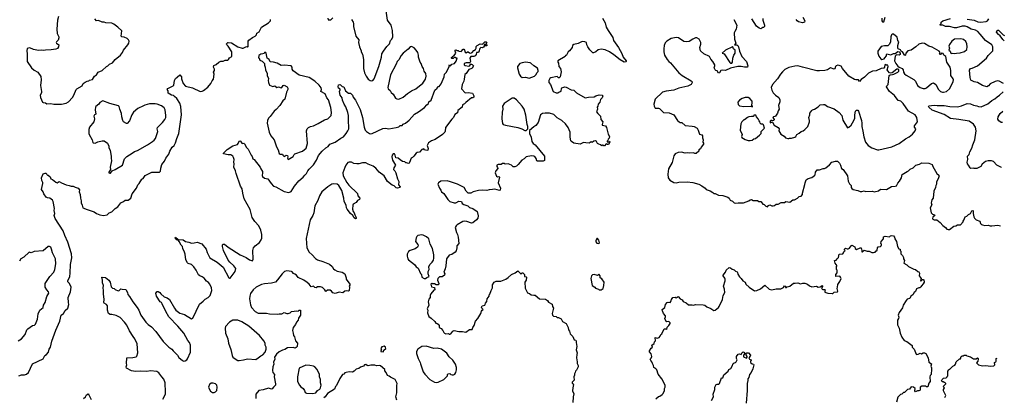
# Model space of a CAD drawing. Extents: x 1954678 to 2060275, y 904822 to 1016299.
# Tile 398 of 467: x 2043967 to 2059439, y 963605 to 969543. Entities that reach past the tile are written whole.
import ezdxf

# ---------------------------------------------------------------- set-up
doc = ezdxf.new("R2010")
doc.units = 0

msp = doc.modelspace()

# ---------------------------------------------------------------- linework, layer by layer
at = {"layer": '0CON20XD'}
for points in [[(2049183, 969545), (2049209, 969505), (2049214, 969485), (2049212, 969435), (2049251, 969285), (2049297, 969227), (2049291, 969185), (2049308, 969118), (2049333, 969055), (2049333, 969035), (2049355, 968998), (2049360, 968975), (2049369, 968915), (2049371, 968775), (2049386, 968705), (2049412, 968652), (2049445, 968608), (2049475, 968588), (2049495, 968582), (2049515, 968588), (2049535, 968612), (2049609, 968805), (2049652, 968955), (2049660, 969005), (2049683, 969045), (2049735, 969121), (2049776, 969165), (2049793, 969215), (2049815, 969238), (2049830, 969275), (2049823, 969375), (2049811, 969435), (2049804, 969455), (2049746, 969535), (2049714, 969754)], [(2044576, 969595), (2044563, 969535), (2044549, 969395), (2044558, 969325), (2044581, 969275), (2044584, 969256), (2044571, 969219), (2044545, 969195), (2044541, 969185), (2044545, 969172), (2044580, 969145), (2044576, 969115), (2044560, 969090), (2044535, 969077), (2044464, 969066), (2044372, 969065), (2044345, 969058), (2044315, 969063), (2044265, 969058), (2044183, 969073), (2044125, 969100), (2044085, 969090), (2044078, 969055), (2044087, 969005), (2044084, 968884), (2044155, 968787), (2044195, 968750), (2044250, 968715), (2044299, 968649), (2044304, 968595), (2044294, 968506), (2044312, 968415), (2044310, 968395), (2044291, 968355), (2044295, 968320), (2044328, 968245), (2044335, 968238), (2044375, 968233), (2044395, 968222), (2044455, 968223), (2044505, 968214)], [(2044505, 968214), (2044625, 968214), (2044695, 968229), (2044735, 968251), (2044799, 968321), (2044818, 968355), (2044853, 968445), (2044863, 968455), (2044947, 968503), (2044965, 968539), (2044998, 968562), (2045025, 968578), (2045055, 968581), (2045066, 968594), (2045110, 968600), (2045145, 968652), (2045174, 968676), (2045198, 968715), (2045265, 968744), (2045332, 968808), (2045352, 968818), (2045378, 968842), (2045426, 968864), (2045465, 968918), (2045552, 968985), (2045582, 969025), (2045597, 969063), (2045666, 969145), (2045681, 969175), (2045686, 969206), (2045677, 969225), (2045654, 969245), (2045608, 969268), (2045574, 969274), (2045564, 969284), (2045572, 969365), (2045509, 969425), (2045444, 969474), (2045415, 969488), (2045320, 969495), (2045295, 969506), (2045265, 969502), (2045205, 969529), (2045175, 969527), (2045147, 969555)], [(2046482, 968232), (2046434, 968304), (2046401, 968335), (2046385, 968348), (2046353, 968355), (2046300, 968385), (2046298, 968425), (2046282, 968445), (2046295, 968462), (2046380, 968505), (2046387, 968515), (2046397, 968585), (2046415, 968620), (2046443, 968637), (2046485, 968678), (2046512, 968645), (2046510, 968615), (2046535, 968537), (2046575, 968496), (2046685, 968469), (2046805, 968413), (2046832, 968418), (2046855, 968431), (2046925, 968480), (2046972, 968538), (2046989, 968581), (2047010, 968605), (2047023, 968685), (2047010, 968715), (2047028, 968745), (2047027, 968767), (2047012, 968795), (2047015, 968820), (2047054, 968836), (2047097, 968873), (2047125, 968888), (2047165, 968888), (2047195, 968907), (2047235, 968908), (2047248, 968915), (2047265, 968942), (2047298, 968962), (2047303, 968975), (2047298, 969035), (2047244, 969124), (2047222, 969145), (2047218, 969165), (2047235, 969182), (2047245, 969182), (2047295, 969177), (2047395, 969118), (2047465, 969093), (2047480, 969095), (2047523, 969117), (2047535, 969120), (2047545, 969112), (2047555, 969120), (2047557, 969205), (2047565, 969222), (2047625, 969262), (2047669, 969281), (2047688, 969305), (2047695, 969330), (2047731, 969349), (2047738, 969375), (2047767, 969423), (2047875, 969491), (2047906, 969524), (2047910, 969545)], [(2048810, 969565), (2048815, 969540), (2048855, 969540), (2048889, 969571)], [(2053124, 969564), (2053165, 969492), (2053182, 969425), (2053216, 969375), (2053288, 969265), (2053300, 969215), (2053375, 969107), (2053431, 969011), (2053452, 968955), (2053495, 968898), (2053496, 968885), (2053491, 968879), (2053465, 968877), (2053405, 968910), (2053302, 968992), (2053233, 969035), (2053165, 969066), (2053105, 969080), (2053055, 969071), (2053021, 969039), (2052985, 969022), (2052975, 969023), (2052925, 969068), (2052894, 969114), (2052880, 969145), (2052872, 969185), (2052846, 969196), (2052805, 969197), (2052745, 969167), (2052675, 969150), (2052654, 969136), (2052647, 969105), (2052608, 969055), (2052585, 969038), (2052558, 968985), (2052545, 968980), (2052540, 968965), (2052424, 968896), (2052422, 968875), (2052435, 968860), (2052441, 968805), (2052464, 968774), (2052476, 968725), (2052462, 968645), (2052445, 968630), (2052435, 968630), (2052415, 968647), (2052315, 968630), (2052295, 968618), (2052279, 968585), (2052284, 968555), (2052307, 968525), (2052352, 968415), (2052395, 968392), (2052425, 968390), (2052440, 968405), (2052473, 968417), (2052478, 968462), (2052485, 968470), (2052535, 968487), (2052555, 968482), (2052635, 968440), (2052675, 968433), (2052715, 968391), (2052855, 968316), (2052905, 968326), (2052993, 968327), (2053020, 968345), (2053075, 968363), (2053118, 968358), (2053128, 968345), (2053118, 968315), (2053093, 968287), (2053083, 968245), (2053058, 968215), (2053053, 968185), (2053043, 968165), (2053046, 968134), (2053033, 968095), (2053050, 968065), (2053092, 968025), (2053100, 967975), (2053132, 967935), (2053118, 967895), (2053120, 967885), (2053173, 967873), (2053187, 967847), (2053213, 967745), (2053236, 967705), (2053228, 967682), (2053213, 967665), (2053208, 967642), (2053200, 967635), (2053200, 967620), (2053225, 967620), (2053235, 967630), (2053240, 967615), (2053218, 967582), (2053205, 967580), (2053198, 967588), (2053185, 967590), (2053155, 967560), (2053145, 967560), (2053135, 967570), (2053125, 967570), (2053115, 967560), (2053096, 967576), (2053065, 967587), (2053047, 967597), (2053028, 967628), (2053014, 967636), (2052990, 967635), (2052965, 967610), (2052945, 967622), (2052915, 967603), (2052865, 967604), (2052825, 967614), (2052775, 967588), (2052675, 967600), (2052638, 967625), (2052628, 967638), (2052619, 967695), (2052616, 967776), (2052585, 967848), (2052541, 967905), (2052488, 967955), (2052415, 968002), (2052360, 968050), (2052291, 968071), (2052225, 968075), (2052184, 968066), (2052151, 968045), (2052114, 967925), (2052075, 967878), (2052045, 967860), (2051978, 967802), (2051978, 967755), (2052006, 967694), (2052014, 967625), (2052038, 967595), (2052065, 967577), (2052212, 967395), (2052213, 967327), (2052195, 967320), (2052105, 967317), (2052094, 967324), (2052080, 967360), (2052059, 967389), (2052045, 967398), (2052007, 967403), (2051925, 967386), (2051895, 967353), (2051858, 967332), (2051802, 967265), (2051771, 967239), (2051745, 967229), (2051719, 967229), (2051695, 967257), (2051645, 967278), (2051595, 967270), (2051585, 967280), (2051555, 967280), (2051532, 967268), (2051485, 967268), (2051462, 967255), (2051462, 967235), (2051477, 967217), (2051478, 967205), (2051450, 967165), (2051440, 967135), (2051460, 967080), (2051475, 967073), (2051497, 967077), (2051506, 967066), (2051483, 966975), (2051521, 966895), (2051519, 966861), (2051505, 966858), (2051435, 966880), (2051395, 966871), (2051345, 966870), (2051305, 966859), (2051245, 966864), (2051175, 966856), (2051095, 966836), (2051055, 966813), (2051014, 966814), (2050980, 966845), (2050950, 966905), (2050845, 966956), (2050735, 966994), (2050682, 967008), (2050585, 967006), (2050548, 966975), (2050540, 966955), (2050561, 966895), (2050584, 966864), (2050596, 966835), (2050631, 966811), (2050692, 966715), (2050725, 966686), (2050795, 966661), (2050818, 966665), (2050865, 966688), (2050910, 966685), (2050922, 966655), (2050945, 966637), (2051008, 966618), (2051035, 966590), (2051085, 966576), (2051157, 966527), (2051169, 966459), (2051166, 966424), (2051145, 966396), (2051085, 966347), (2051065, 966344), (2050995, 966369), (2050955, 966374), (2050929, 966369), (2050843, 966317), (2050825, 966302), (2050808, 966275), (2050829, 966195), (2050846, 966165), (2050859, 966125), (2050868, 966025), (2050837, 965985), (2050836, 965954), (2050825, 965910), (2050812, 965888), (2050755, 965850), (2050715, 965839), (2050671, 965785), (2050662, 965675), (2050653, 965625), (2050633, 965575), (2050648, 965545), (2050642, 965525), (2050605, 965500), (2050565, 965500), (2050540, 965475), (2050532, 965445), (2050552, 965395), (2050547, 965373), (2050513, 965373), (2050485, 965388), (2050455, 965390), (2050445, 965400), (2050430, 965385), (2050440, 965345), (2050485, 965330), (2050490, 965295), (2050475, 965290), (2050428, 965235), (2050418, 965205), (2050418, 965175), (2050394, 965146), (2050383, 965105), (2050396, 965055), (2050372, 964995), (2050378, 964975), (2050374, 964934), (2050398, 964875), (2050435, 964852), (2050488, 964798), (2050505, 964770), (2050525, 964768), (2050542, 964755), (2050557, 964735), (2050558, 964705), (2050588, 964685), (2050618, 964658), (2050633, 964623), (2050643, 964613), (2050665, 964602), (2050705, 964608), (2050715, 964598), (2050725, 964597), (2050744, 964606), (2050774, 964646), (2050795, 964654), (2050865, 964638), (2050925, 964640), (2050975, 964630), (2051035, 964670), (2051076, 964674), (2051086, 964704), (2051110, 964735), (2051131, 964805), (2051166, 964845), (2051213, 964925), (2051221, 964959), (2051233, 964977), (2051250, 964985), (2051227, 965007), (2051222, 965025), (2051235, 965043), (2051274, 965056), (2051282, 965065), (2051287, 965085), (2051306, 965114), (2051312, 965155), (2051342, 965195), (2051343, 965215), (2051354, 965226), (2051374, 965285), (2051397, 965325), (2051394, 965376), (2051422, 965418), (2051455, 965429), (2051526, 965434), (2051605, 965463), (2051645, 965487), (2051695, 965537), (2051755, 965560), (2051771, 965579), (2051795, 965592), (2051806, 965586), (2051845, 965540), (2051855, 965560), (2051875, 965560), (2051900, 965535), (2051900, 965505), (2051925, 965500), (2051932, 965492), (2051928, 965445), (2051907, 965415), (2051909, 965319), (2051948, 965248), (2051976, 965236), (2052002, 965215), (2052045, 965209), (2052065, 965212), (2052135, 965156), (2052227, 965147), (2052258, 965128), (2052275, 965102), (2052335, 965068), (2052338, 965035), (2052353, 965005), (2052334, 964925), (2052338, 964895), (2052355, 964880), (2052395, 964878), (2052415, 964860), (2052435, 964858), (2052475, 964838), (2052498, 964798), (2052555, 964768), (2052587, 964705), (2052593, 964665), (2052607, 964645), (2052617, 964605), (2052659, 964559), (2052681, 964511), (2052705, 964502), (2052710, 964495), (2052709, 964465), (2052719, 964405), (2052712, 964352), (2052714, 964335), (2052729, 964305), (2052720, 964280), (2052718, 964228), (2052729, 964165), (2052727, 964137), (2052741, 964105), (2052741, 964085), (2052718, 964032), (2052702, 964015), (2052697, 963993), (2052683, 963977), (2052687, 963955), (2052677, 963925), (2052680, 963875), (2052650, 963845), (2052650, 963825), (2052665, 963820), (2052670, 963805), (2052657, 963755), (2052652, 963705), (2052672, 963658)], [(2055190, 969545), (2055237, 969455), (2055226, 969394), (2055202, 969358), (2055194, 969335), (2055199, 969235), (2055219, 969175), (2055200, 969145), (2055235, 969147), (2055250, 969135), (2055261, 969115), (2055276, 969046), (2055316, 968966), (2055388, 968885), (2055406, 968815), (2055403, 968797), (2055355, 968796), (2055305, 968809), (2055254, 968806), (2055135, 968778), (2055055, 968742), (2055005, 968747), (2054985, 968742), (2054963, 968707), (2054945, 968703), (2054926, 968736), (2054904, 968744), (2054894, 968754), (2054882, 968788), (2054890, 968815), (2054888, 968835), (2054856, 968886), (2054825, 968920), (2054806, 968965), (2054715, 969006), (2054665, 969053), (2054656, 969105), (2054668, 969155), (2054669, 969185), (2054645, 969238), (2054607, 969257), (2054585, 969256), (2054545, 969238), (2054485, 969199), (2054438, 969192), (2054405, 969202), (2054318, 969258), (2054284, 969264), (2054205, 969248), (2054136, 969204), (2054111, 969179), (2054093, 969135), (2054086, 969085), (2054086, 969035), (2054098, 968985), (2054141, 968915), (2054166, 968885), (2054194, 968864), (2054324, 968705), (2054376, 968666), (2054519, 968579), (2054532, 968565), (2054532, 968555), (2054518, 968525), (2054465, 968499), (2054325, 968468), (2054244, 968436), (2054125, 968420), (2054070, 968405), (2053955, 968292), (2053932, 968215), (2053938, 968185), (2053955, 968150), (2054005, 968152), (2054020, 968145), (2054085, 968082), (2054175, 968079), (2054208, 968062), (2054247, 968045), (2054305, 967958), (2054327, 967937), (2054345, 967927), (2054374, 967924), (2054425, 967880), (2054535, 967870), (2054565, 967862), (2054610, 967835), (2054627, 967807), (2054650, 967745), (2054685, 967730), (2054697, 967717), (2054698, 967685), (2054708, 967655), (2054700, 967615), (2054712, 967602), (2054712, 967585), (2054674, 967536), (2054665, 967512), (2054640, 967495), (2054636, 967474), (2054595, 967440), (2054575, 967438), (2054555, 967448), (2054495, 967442), (2054465, 967450), (2054426, 967444), (2054365, 967460), (2054315, 967457), (2054265, 967432), (2054246, 967404), (2054220, 967295), (2054162, 967195), (2054149, 967115), (2054158, 967058), (2054185, 967017), (2054244, 966984), (2054285, 966979), (2054325, 966990), (2054455, 966994), (2054544, 966984), (2054640, 966955), (2054685, 966928), (2054736, 966896), (2054755, 966872), (2054815, 966850), (2054858, 966828), (2054875, 966812), (2054895, 966812), (2054945, 966783), (2055018, 966778), (2055095, 966753), (2055116, 966736), (2055132, 966705), (2055168, 966688), (2055195, 966662), (2055215, 966658), (2055255, 966663), (2055339, 966661), (2055425, 966693), (2055445, 966712), (2055465, 966717), (2055491, 966701), (2055562, 966702), (2055583, 966683), (2055612, 966682), (2055635, 966660), (2055645, 966640), (2055667, 966637), (2055692, 966612), (2055715, 966602), (2055735, 966622), (2055755, 966630), (2055785, 966618), (2055805, 966618), (2055825, 966622), (2055855, 966643), (2055885, 966643), (2055934, 966666), (2055985, 966670), (2056008, 966682), (2056066, 966674), (2056115, 966708), (2056142, 966708), (2056190, 966735), (2056215, 966762), (2056245, 966768), (2056267, 966795), (2056267, 966815), (2056305, 966950), (2056307, 966975), (2056327, 967025), (2056355, 967046), (2056415, 967062), (2056456, 967095), (2056466, 967105), (2056474, 967145), (2056499, 967181), (2056535, 967183), (2056590, 967205), (2056615, 967203), (2056636, 967214), (2056692, 967258), (2056726, 967304), (2056785, 967318), (2056815, 967318), (2056848, 967285), (2056867, 967255), (2056882, 967205), (2056906, 967186), (2056977, 967087), (2056984, 967004), (2057004, 966964), (2057032, 966935), (2057034, 966904), (2057041, 966891), (2057063, 966873), (2057135, 966858), (2057175, 966840), (2057199, 966841), (2057235, 966852), (2057255, 966840), (2057365, 966844), (2057395, 966834), (2057460, 966850), (2057495, 966876), (2057589, 966871), (2057665, 966921), (2057726, 966924), (2057745, 966932), (2057765, 966972), (2057793, 967005), (2057824, 967055), (2057835, 967108), (2057912, 967158), (2057935, 967168), (2057959, 967191), (2058006, 967214), (2058050, 967255), (2058105, 967270), (2058145, 967290), (2058255, 967287), (2058306, 967266), (2058317, 967235), (2058338, 967198), (2058380, 967125), (2058409, 967099), (2058413, 967085), (2058401, 967039), (2058371, 966995), (2058373, 966955), (2058364, 966935), (2058360, 966905), (2058331, 966849), (2058322, 966735), (2058298, 966712), (2058296, 966685), (2058288, 966665), (2058298, 966632), (2058271, 966585), (2058287, 966505), (2058308, 966485), (2058342, 966475), (2058347, 966465), (2058313, 966437), (2058308, 966418), (2058314, 966405), (2058335, 966396), (2058378, 966398), (2058433, 966353), (2058474, 966305), (2058515, 966276), (2058535, 966251), (2058555, 966244), (2058575, 966246), (2058645, 966298), (2058675, 966300), (2058705, 966318), (2058748, 966315), (2058790, 966365), (2058790, 966375), (2058805, 966390), (2058825, 966442), (2058848, 966452), (2058875, 966480), (2058905, 966497), (2058927, 966535), (2058943, 966543), (2058950, 966535), (2058950, 966495), (2058960, 966445), (2058971, 966421), (2058994, 966394), (2059052, 966375), (2059065, 966340), (2059080, 966325), (2059098, 966318), (2059135, 966307), (2059185, 966314), (2059214, 966304), (2059245, 966303), (2059335, 966314), (2059378, 966304)], [(2055645, 969560), (2055644, 969535), (2055672, 969455), (2055672, 969435), (2055655, 969418), (2055645, 969418), (2055615, 969398), (2055585, 969408), (2055545, 969443), (2055471, 969555)], [(2056271, 969581), (2056302, 969525), (2056298, 969505), (2056269, 969491), (2056205, 969507), (2056184, 969524), (2056166, 969545)], [(2057516, 969566), (2057513, 969525), (2057525, 969508)], [(2057525, 969508), (2057545, 969510), (2057565, 969580)], [(2059424, 968539), (2059358, 968578), (2059335, 968581), (2059295, 968569), (2059217, 968533), (2059190, 968500), (2059165, 968489), (2059095, 968506), (2059015, 968556), (2058965, 968566), (2058915, 968589), (2058901, 968635), (2058893, 968747), (2058905, 968776), (2058935, 968778), (2059016, 968815), (2059160, 968935), (2059185, 968978), (2059256, 969054), (2059257, 969115), (2059243, 969145), (2059145, 969213), (2059061, 969315), (2059021, 969355), (2058987, 969377), (2058916, 969396), (2058855, 969431), (2058825, 969440), (2058775, 969439), (2058685, 969414), (2058655, 969412), (2058575, 969434), (2058516, 969436), (2058475, 969454), (2058432, 969455), (2058432, 969465), (2058448, 969485), (2058447, 969505), (2058475, 969526), (2058595, 969560)], [(2058855, 969552), (2058965, 969533), (2059025, 969508), (2059065, 969502), (2059155, 969515), (2059175, 969526), (2059195, 969555)], [(2058485, 968404), (2058528, 968415), (2058577, 968453), (2058626, 968545), (2058637, 968573), (2058638, 968595), (2058633, 968613), (2058596, 968666), (2058596, 968744), (2058586, 968795), (2058536, 968875), (2058518, 968965), (2058488, 968985), (2058480, 969010), (2058454, 969016), (2058436, 968994), (2058425, 968994), (2058421, 969005), (2058430, 969025), (2058415, 969046), (2058305, 969111), (2058255, 969127), (2058185, 969166), (2058148, 969172), (2058093, 969157), (2058046, 969115), (2057975, 969064), (2057925, 969052), (2057893, 969015), (2057886, 968985), (2057875, 968980), (2057837, 969035), (2057817, 969047), (2057805, 969068), (2057772, 969082), (2057763, 969093), (2057767, 969135), (2057782, 969195), (2057768, 969215), (2057755, 969270), (2057695, 969313), (2057675, 969313), (2057665, 969302), (2057658, 969275), (2057652, 969195), (2057632, 969155), (2057607, 969133), (2057557, 969133), (2057505, 969120), (2057450, 969045), (2057450, 969015), (2057465, 968970), (2057497, 968927), (2057515, 968918), (2057550, 968925), (2057560, 968945), (2057587, 968973), (2057588, 968995), (2057595, 969008), (2057655, 968992), (2057695, 969013), (2057725, 969010), (2057765, 969042), (2057787, 969037), (2057802, 969015), (2057802, 968995), (2057785, 968987), (2057745, 968990), (2057725, 968970), (2057714, 968895), (2057732, 968852), (2057763, 968813), (2057785, 968794), (2057835, 968773), (2057847, 968755), (2057856, 968716), (2057872, 968692), (2057895, 968672), (2058015, 968604), (2058042, 968575), (2058075, 968508), (2058114, 968474), (2058165, 968459), (2058195, 968460), (2058218, 968472), (2058295, 968539), (2058325, 968548), (2058361, 968525), (2058405, 968443), (2058436, 968416), (2058465, 968404), (2058485, 968404)], [(2059437, 969209), (2059415, 969232), (2059371, 969291), (2059347, 969307), (2059318, 969345), (2059326, 969374), (2059335, 969380), (2059345, 969378), (2059422, 969305), (2059439, 969295)], [(2050235, 968092), (2050329, 968161), (2050365, 968206), (2050391, 968225), (2050395, 968252), (2050432, 968278), (2050490, 968435), (2050527, 968465), (2050535, 968494), (2050556, 968494), (2050592, 968535), (2050638, 968645), (2050642, 968685), (2050671, 968719), (2050718, 968805), (2050720, 968820), (2050712, 968828), (2050720, 968820), (2050735, 968818), (2050756, 968844), (2050798, 968852), (2050825, 968890), (2050840, 968940), (2050825, 968940), (2050815, 968950), (2050795, 968950), (2050777, 968933), (2050755, 968930), (2050752, 968935), (2050754, 968946), (2050768, 968952), (2050770, 968965), (2050788, 968972), (2050812, 968998), (2050818, 969015), (2050808, 969045), (2050810, 969065), (2050825, 969070), (2050835, 969060), (2050855, 969060), (2050865, 969050), (2050905, 969042), (2050935, 969080), (2050945, 969080), (2050958, 969065), (2050965, 969030), (2050985, 969023), (2051005, 969038), (2051015, 969038), (2051035, 969020), (2051055, 969016), (2051075, 969024), (2051102, 969058), (2051131, 969075), (2051141, 969095), (2051138, 969122), (2051153, 969137), (2051205, 969164), (2051235, 969160), (2051242, 969165), (2051275, 969194), (2051296, 969196), (2051306, 969185), (2051290, 969150), (2051306, 969146), (2051308, 969132), (2051288, 969128), (2051282, 969135), (2051290, 969150), (2051265, 969150), (2051263, 969125), (2051255, 969108), (2051235, 969099), (2051215, 969103), (2051195, 969089), (2051184, 969036), (2051175, 969028), (2051145, 969027), (2051140, 968995), (2051126, 968974), (2051105, 968966), (2051054, 968966), (2051039, 968935), (2051053, 968887), (2051038, 968862), (2050985, 968866), (2050950, 968855), (2050953, 968835), (2050965, 968822), (2051025, 968812), (2051039, 968821), (2051055, 968850), (2051062, 968842), (2051078, 968838), (2051100, 968815), (2051075, 968782), (2051055, 968768), (2051025, 968758), (2050982, 968698), (2050960, 968680), (2050951, 968605), (2050944, 968575), (2050918, 968525), (2050907, 968455), (2050965, 968393), (2051014, 968396), (2051080, 968385), (2051102, 968345), (2051102, 968325), (2051085, 968312), (2051065, 968312), (2050977, 968243), (2050955, 968218), (2050924, 968206), (2050920, 968165), (2050852, 968115), (2050844, 968076), (2050805, 968050), (2050786, 968004), (2050755, 967977), (2050657, 967845), (2050655, 967792), (2050645, 967772), (2050613, 967737), (2050495, 967660), (2050440, 967640), (2050393, 967605), (2050368, 967565), (2050383, 967515), (2050379, 967491), (2050365, 967488), (2050328, 967498), (2050315, 967510), (2050303, 967507), (2050285, 967500), (2050251, 967459), (2050215, 967452), (2050195, 967442), (2050160, 967395), (2050140, 967375), (2050120, 967365), (2050094, 967296), (2050085, 967288), (2050075, 967282), (2050045, 967292), (2050035, 967290), (2050017, 967307), (2049983, 967313), (2049945, 967337), (2049916, 967366), (2049875, 967370), (2049868, 967415), (2049855, 967432), (2049835, 967432), (2049818, 967415), (2049813, 967385), (2049823, 967333), (2049872, 967255), (2049848, 967215), (2049843, 967185), (2049864, 967164), (2049876, 967136), (2049901, 967041), (2049924, 966996), (2049920, 966945), (2049948, 966915), (2049940, 966905), (2049905, 966893), (2049885, 966900), (2049851, 966931), (2049821, 966941), (2049747, 966997), (2049693, 967085), (2049615, 967147), (2049565, 967208), (2049521, 967241), (2049445, 967270), (2049405, 967294), (2049355, 967290), (2049295, 967274), (2049265, 967274), (2049215, 967284), (2049182, 967302), (2049145, 967302), (2049124, 967295), (2049092, 967255), (2049075, 967221), (2049047, 967135), (2049050, 967085), (2049105, 966982), (2049139, 966939), (2049275, 966810), (2049282, 966775), (2049310, 966735), (2049306, 966714), (2049275, 966698), (2049255, 966668), (2049207, 966643), (2049201, 966629), (2049198, 966565), (2049208, 966525), (2049224, 966504), (2049232, 966472), (2049253, 966435), (2049252, 966418), (2049244, 966414), (2049225, 966427), (2049200, 966465), (2049165, 966493), (2049112, 966562), (2049102, 966585), (2049096, 966626), (2049066, 966685), (2049060, 966735), (2049028, 966858), (2048983, 966935), (2048955, 966957), (2048905, 966962), (2048872, 966958), (2048810, 966915), (2048716, 966834), (2048680, 966775), (2048652, 966698), (2048605, 966615), (2048587, 966505), (2048574, 966466), (2048533, 966397), (2048466, 966104), (2048480, 965955), (2048518, 965888), (2048565, 965846), (2048616, 965786), (2048645, 965766), (2048730, 965740), (2048835, 965698), (2048875, 965663), (2048900, 965625), (2048919, 965609), (2048955, 965590), (2049035, 965574), (2049078, 965545), (2049098, 965485), (2049098, 965465), (2049152, 965385), (2049152, 965368), (2049142, 965355), (2049148, 965335), (2049142, 965285), (2049135, 965273), (2049105, 965278), (2049075, 965272), (2049045, 965250), (2048985, 965258), (2048925, 965238), (2048885, 965248), (2048868, 965275), (2048845, 965292), (2048805, 965290), (2048775, 965270), (2048763, 965293), (2048725, 965332), (2048695, 965343), (2048648, 965342), (2048625, 965328), (2048605, 965332), (2048585, 965352), (2048545, 965341), (2048514, 965385), (2048485, 965411), (2048433, 965445), (2048341, 965491), (2048315, 965526), (2048291, 965539), (2048270, 965550), (2048249, 965579), (2048236, 965586), (2048165, 965594), (2048128, 965582), (2048092, 965548), (2048020, 965450), (2047985, 965414), (2047925, 965398), (2047815, 965392), (2047765, 965381), (2047682, 965335), (2047635, 965295), (2047595, 965240), (2047581, 965195), (2047579, 965155), (2047592, 965062), (2047612, 965015), (2047665, 964954), (2047715, 964928), (2047845, 964931), (2047893, 964917), (2048015, 964913), (2048045, 964920), (2048085, 964919), (2048125, 964939), (2048164, 964924), (2048185, 964924), (2048216, 964934), (2048240, 964955), (2048324, 964964), (2048345, 964962), (2048360, 964975), (2048380, 964975), (2048378, 964895), (2048350, 964850), (2048344, 964816), (2048317, 964785), (2048301, 964749), (2048263, 964705), (2048252, 964655), (2048266, 964614), (2048268, 964575), (2048284, 964554), (2048302, 964492), (2048330, 964455), (2048327, 964405), (2048313, 964387), (2048295, 964378), (2048265, 964387), (2048175, 964386), (2048135, 964357), (2048095, 964348), (2048045, 964322), (2048002, 964285), (2047972, 964235), (2047976, 964205), (2047957, 964157), (2047960, 964125), (2047944, 964085), (2047941, 964025), (2047947, 963995), (2047970, 963965), (2047964, 963925), (2047989, 963815), (2047987, 963795), (2047953, 963765), (2047935, 963738), (2047925, 963733), (2047875, 963749), (2047795, 963723), (2047725, 963712), (2047678, 963655), (2047680, 963585)], [(2058652, 969012), (2058685, 969014), (2058745, 969023), (2058815, 969044), (2058848, 969072), (2058854, 969115), (2058851, 969165), (2058835, 969197), (2058795, 969230), (2058755, 969241), (2058658, 969235), (2058616, 969205), (2058575, 969153), (2058568, 969125), (2058577, 969095), (2058567, 969065), (2058588, 969045), (2058597, 969017), (2058605, 969012), (2058625, 969018), (2058652, 969012)], [(2048185, 967342), (2048266, 967394), (2048278, 967422), (2048290, 967435), (2048410, 967475), (2048467, 967525), (2048492, 967595), (2048476, 967796), (2048482, 967828), (2048505, 967849), (2048535, 967864), (2048582, 967875), (2048655, 967909), (2048755, 967969), (2048810, 967985), (2048860, 968035), (2048867, 968083), (2048856, 968164), (2048818, 968285), (2048795, 968316), (2048766, 968375), (2048700, 968415), (2048708, 968445), (2048702, 968472), (2048672, 968515), (2048604, 968575), (2048516, 968636), (2048358, 968668), (2048265, 968738), (2048248, 968765), (2048246, 968796), (2048235, 968818), (2048125, 968828), (2048075, 968824), (2048015, 968858), (2047955, 968872), (2047905, 968878), (2047888, 968915), (2047858, 968938), (2047842, 969015), (2047835, 969028), (2047815, 969028), (2047807, 969013), (2047787, 969003), (2047755, 968998), (2047725, 968980), (2047720, 968945), (2047730, 968935), (2047740, 968905), (2047775, 968888), (2047812, 968852), (2047813, 968825), (2047826, 968796), (2047829, 968755), (2047856, 968695), (2047857, 968667), (2047876, 968616), (2047870, 968585), (2047874, 968554), (2047892, 968515), (2047945, 968490), (2047975, 968503), (2048005, 968478), (2048035, 968488), (2048075, 968472), (2048086, 968474), (2048105, 968510), (2048122, 968512), (2048169, 968489), (2048183, 968465), (2048183, 968445), (2048162, 968405), (2048132, 968295), (2048104, 968265), (2048057, 968193), (2047995, 968129), (2047968, 968105), (2047905, 968020), (2047877, 967993), (2047860, 967955), (2047858, 967915), (2047889, 967775), (2047914, 967715), (2047965, 967652), (2048000, 967545), (2048030, 967495), (2048045, 967440), (2048058, 967428), (2048095, 967430), (2048100, 967415), (2048123, 967393), (2048155, 967412), (2048175, 967408), (2048180, 967385), (2048173, 967365), (2048185, 967342)], [(2049925, 968292), (2049995, 968323), (2050060, 968380), (2050125, 968423), (2050193, 968455), (2050303, 968547), (2050346, 968605), (2050354, 968655), (2050349, 968695), (2050324, 968735), (2050313, 968775), (2050290, 968805), (2050273, 968855), (2050260, 968875), (2050234, 968954), (2050234, 968985), (2050224, 969025), (2050197, 969065), (2050165, 969098), (2050125, 969122), (2050105, 969117), (2050073, 969077), (2049995, 969017), (2049960, 968980), (2049925, 968913), (2049899, 968885), (2049885, 968842), (2049794, 968675), (2049753, 968475), (2049758, 968455), (2049788, 968428), (2049805, 968398), (2049835, 968372), (2049871, 968311), (2049895, 968298), (2049925, 968292)], [(2055155, 968860), (2055167, 968873), (2055174, 968936), (2055190, 968985), (2055210, 969015), (2055212, 969045), (2055208, 969065), (2055182, 969085), (2055172, 969115), (2055165, 969118), (2055060, 969065), (2055003, 969015), (2055035, 969003), (2055125, 968868), (2055135, 968860), (2055155, 968860)], [(2051975, 968624), (2052056, 968654), (2052085, 968680), (2052094, 968706), (2052112, 968728), (2052112, 968745), (2052101, 968781), (2052045, 968818), (2052001, 968861), (2051986, 968866), (2051915, 968874), (2051864, 968866), (2051825, 968852), (2051788, 968805), (2051788, 968785), (2051818, 968688), (2051834, 968654), (2051865, 968633), (2051915, 968641), (2051975, 968624)], [(2057465, 967494), (2057670, 967545), (2057785, 967596), (2057885, 967669), (2057945, 967702), (2057996, 967745), (2058040, 967795), (2058048, 967825), (2058030, 967855), (2058030, 967875), (2058074, 967935), (2058062, 968005), (2058040, 968045), (2057935, 968106), (2057847, 968227), (2057811, 968261), (2057770, 968270), (2057715, 968350), (2057635, 968414), (2057588, 968485), (2057594, 968505), (2057616, 968525), (2057627, 968663), (2057643, 968677), (2057681, 968679), (2057705, 968684), (2057764, 968715), (2057779, 968735), (2057779, 968755), (2057765, 968764), (2057748, 968762), (2057675, 968709), (2057655, 968703), (2057636, 968706), (2057607, 968737), (2057598, 968755), (2057612, 968805), (2057610, 968825), (2057585, 968830), (2057575, 968840), (2057560, 968835), (2057558, 968795), (2057548, 968782), (2057505, 968773), (2057425, 968740), (2057365, 968731), (2057335, 968720), (2057305, 968700), (2057243, 968637), (2057190, 968600), (2057165, 968570), (2057145, 968597), (2057105, 968597), (2057085, 968603), (2056995, 968654), (2056894, 968775), (2056875, 968812), (2056845, 968822), (2056825, 968827), (2056795, 968818), (2056784, 968806), (2056775, 968772), (2056765, 968767), (2056705, 968783), (2056660, 968755), (2056616, 968744), (2056533, 968737), (2056495, 968740), (2056265, 968796), (2056196, 968816), (2056145, 968813), (2056055, 968790), (2055992, 968758), (2055952, 968725), (2055920, 968685), (2055874, 968615), (2055795, 968521), (2055773, 968475), (2055785, 968435), (2055809, 968395), (2055845, 968356), (2055895, 968317), (2055913, 968285), (2055909, 968251), (2055890, 968195), (2055900, 968135), (2055885, 968110), (2055877, 968075), (2055843, 968027), (2055832, 968018), (2055813, 968017), (2055803, 968007), (2055820, 967975), (2055818, 967955), (2055795, 967950), (2055785, 967960), (2055775, 967960), (2055760, 967945), (2055762, 967922), (2055778, 967932), (2055795, 967930), (2055820, 967885), (2055885, 967847), (2055899, 967825), (2055898, 967795), (2055928, 967745), (2055979, 967709), (2056000, 967685), (2056035, 967672), (2056055, 967672), (2056065, 967680), (2056095, 967678), (2056146, 967694), (2056164, 967706), (2056178, 967735), (2056214, 967756), (2056246, 967784), (2056276, 967794), (2056306, 967814), (2056350, 967865), (2056376, 967935), (2056379, 967955), (2056368, 968005), (2056382, 968045), (2056382, 968075), (2056412, 968115), (2056424, 968126), (2056455, 968134), (2056515, 968170), (2056545, 968203), (2056595, 968210), (2056618, 968208), (2056658, 968178), (2056765, 968140), (2056843, 968085), (2056884, 968035), (2056900, 967965), (2056975, 967843), (2056995, 967852), (2057030, 967885), (2057076, 967955), (2057090, 967995), (2057088, 968045), (2057102, 968105), (2057115, 968120), (2057135, 968118), (2057147, 968105), (2057192, 967955), (2057200, 967915), (2057199, 967865), (2057218, 967791), (2057229, 967699), (2057259, 967619), (2057297, 967567), (2057357, 967527), (2057445, 967496), (2057465, 967494)], [(2046216, 963575), (2046257, 963655), (2046260, 963685), (2046252, 963835), (2046232, 963892), (2046198, 963928), (2046155, 963990), (2046123, 964013), (2046025, 964024), (2045965, 964009), (2045865, 964016), (2045785, 964009), (2045725, 964021), (2045647, 964065), (2045642, 964085), (2045650, 964115), (2045644, 964135), (2045650, 964225), (2045745, 964232), (2045796, 964244), (2045809, 964255), (2045826, 964305), (2045811, 964445), (2045774, 964525), (2045750, 964560), (2045691, 964651), (2045649, 964739), (2045615, 964785), (2045545, 964858), (2045485, 964893), (2045415, 964908), (2045387, 964907), (2045363, 964923), (2045348, 964975), (2045348, 965045), (2045330, 965065), (2045292, 965085), (2045288, 965095), (2045296, 965145), (2045284, 965235), (2045286, 965286), (2045277, 965325), (2045283, 965365), (2045267, 965405), (2045269, 965445), (2045258, 965492), (2045265, 965497), (2045315, 965487), (2045366, 965446), (2045387, 965415), (2045405, 965342), (2045425, 965320), (2045450, 965315), (2045465, 965302), (2045515, 965282), (2045530, 965285), (2045555, 965310), (2045576, 965304), (2045633, 965303), (2045661, 965255), (2045664, 965224), (2045692, 965192), (2045746, 965105), (2045812, 965015), (2045840, 964975), (2045869, 964895), (2045948, 964788), (2045985, 964751), (2046036, 964716), (2046105, 964642), (2046221, 964485), (2046312, 964395), (2046356, 964365), (2046376, 964335), (2046445, 964266), (2046469, 964229), (2046525, 964184), (2046545, 964176), (2046565, 964178), (2046594, 964195), (2046605, 964210), (2046650, 964315), (2046652, 964425), (2046637, 964465), (2046607, 964497), (2046545, 964612), (2046451, 964725), (2046311, 964871), (2046262, 964955), (2046244, 965004), (2046220, 965040), (2046207, 965075), (2046193, 965095), (2046175, 965108), (2046118, 965198), (2046108, 965245), (2046125, 965270), (2046145, 965270), (2046170, 965255), (2046184, 965234), (2046235, 965183), (2046285, 965168), (2046322, 965142), (2046399, 965005), (2046423, 964973), (2046485, 964929), (2046555, 964907), (2046665, 964841), (2046678, 964842), (2046688, 964852), (2046790, 965070), (2046848, 965115), (2046880, 965150), (2046926, 965174), (2046959, 965205), (2046988, 965285), (2046981, 965325), (2046956, 965386), (2046935, 965412), (2046902, 965432), (2046865, 965481), (2046835, 965500), (2046795, 965514), (2046775, 965531), (2046742, 965605), (2046705, 965656), (2046665, 965692), (2046615, 965710), (2046602, 965722), (2046578, 965765), (2046567, 965855), (2046558, 965888), (2046530, 965945), (2046524, 965974), (2046504, 965995), (2046473, 966055), (2046460, 966070), (2046435, 966083), (2046408, 966115), (2046415, 966122), (2046458, 966088), (2046535, 966081), (2046575, 966054), (2046625, 966046), (2046665, 966030), (2046706, 966034), (2046755, 966047), (2046831, 966021), (2046896, 965936), (2046911, 965881), (2046955, 965797), (2047072, 965732), (2047162, 965652), (2047253, 965485), (2047265, 965477), (2047275, 965478), (2047352, 965585), (2047365, 965630), (2047333, 965673), (2047270, 965730), (2047244, 965764), (2047169, 965915), (2047156, 965976), (2047156, 966004), (2047162, 966015), (2047185, 966011), (2047244, 965964), (2047433, 965845), (2047525, 965802), (2047580, 965765), (2047625, 965752), (2047634, 965775), (2047633, 965915), (2047643, 965957), (2047665, 965989), (2047735, 966042), (2047759, 966081), (2047770, 966105), (2047772, 966165), (2047756, 966235), (2047725, 966300), (2047660, 966370), (2047618, 966435), (2047586, 966556), (2047495, 966725), (2047471, 966815), (2047462, 966882), (2047437, 966927), (2047366, 967125), (2047360, 967165), (2047332, 967225), (2047336, 967275), (2047330, 967305), (2047336, 967345), (2047327, 967377), (2047316, 967396), (2047285, 967420), (2047245, 967418), (2047170, 967435), (2047170, 967445), (2047225, 967502), (2047315, 967558), (2047389, 967581), (2047401, 967595), (2047415, 967632), (2047425, 967639), (2047439, 967635), (2047455, 967602), (2047465, 967598), (2047489, 967599), (2047502, 967592), (2047529, 967535), (2047556, 967505), (2047580, 967465), (2047605, 967410), (2047621, 967391), (2047633, 967355), (2047652, 967342), (2047746, 967225), (2047756, 967195), (2047780, 967155), (2047784, 967135), (2047776, 967095), (2047783, 967075), (2047815, 967052), (2047865, 967039), (2047917, 966965), (2047955, 966927), (2047994, 966914), (2048125, 966840), (2048195, 966828), (2048235, 966840), (2048287, 966923), (2048355, 967007), (2048423, 967065), (2048445, 967099), (2048475, 967124), (2048494, 967165), (2048515, 967194), (2048585, 967259), (2048631, 967335), (2048664, 967406), (2048722, 967475), (2048775, 967527), (2048812, 967548), (2048839, 967585), (2048924, 967615), (2049011, 967679), (2049055, 967701), (2049099, 967751), (2049125, 967794), (2049137, 967825), (2049141, 967865), (2049132, 967935), (2049132, 968035), (2049123, 968085), (2049091, 968171), (2049064, 968215), (2049040, 968275), (2049034, 968315), (2049004, 968355), (2048990, 968415), (2049002, 968438), (2049002, 968452), (2048978, 968468), (2048970, 968485), (2048975, 968520), (2048995, 968523), (2049008, 968518), (2049033, 968493), (2049062, 968485), (2049084, 968424), (2049135, 968388), (2049165, 968387), (2049178, 968378), (2049197, 968355), (2049207, 968325), (2049246, 968276), (2049315, 968132), (2049353, 968005), (2049378, 967855), (2049398, 967805), (2049415, 967782), (2049465, 967754), (2049485, 967750), (2049506, 967755), (2049675, 967834), (2049715, 967835), (2049765, 967827), (2049885, 967845), (2049925, 967858), (2049945, 967878), (2049975, 967881), (2049991, 967899), (2050027, 967913), (2050085, 967963), (2050171, 968055), (2050235, 968092)], [(2059397, 967217), (2059395, 967217), (2059322, 967255), (2059271, 967311), (2059235, 967321), (2059185, 967324), (2059145, 967314), (2059090, 967270), (2059068, 967235), (2059005, 967202), (2058965, 967202), (2058955, 967210), (2058915, 967202), (2058900, 967215), (2058875, 967257), (2058861, 967275), (2058854, 967305), (2058866, 967345), (2058861, 967395), (2058885, 967422), (2058896, 967465), (2058930, 967525), (2058943, 967575), (2058975, 967655), (2058995, 967795), (2058988, 967855), (2058955, 967902), (2058886, 967946), (2058725, 967974), (2058595, 967988), (2058492, 968052), (2058305, 968118), (2058252, 968165), (2058246, 968175), (2058252, 968188), (2058335, 968200), (2058385, 968192), (2058495, 968195), (2058585, 968175), (2058705, 968174), (2058764, 968186), (2058855, 968226), (2058905, 968220), (2058955, 968199), (2059005, 968189), (2059035, 968176), (2059075, 968174), (2059182, 968218), (2059245, 968274), (2059292, 968298), (2059328, 968332), (2059365, 968354), (2059421, 968408)], [(2043955, 963944), (2043995, 963959), (2044045, 963959), (2044075, 963969), (2044105, 963998), (2044166, 964134), (2044335, 964213), (2044362, 964265), (2044390, 964280), (2044419, 964315), (2044430, 964365), (2044450, 964395), (2044474, 964486), (2044535, 964662), (2044600, 964805), (2044621, 964895), (2044655, 964923), (2044681, 964969), (2044721, 965009), (2044738, 965065), (2044734, 965095), (2044727, 965173), (2044764, 965266), (2044774, 965335), (2044752, 965395), (2044725, 965423), (2044721, 965435), (2044754, 965505), (2044762, 965555), (2044767, 965695), (2044784, 965796), (2044779, 965859), (2044726, 966045), (2044675, 966150), (2044652, 966225), (2044524, 966415), (2044511, 966465), (2044519, 966495), (2044509, 966545), (2044514, 966575), (2044491, 966685), (2044480, 966705), (2044442, 966735), (2044402, 966742), (2044385, 966752), (2044346, 966806), (2044337, 966835), (2044310, 966875), (2044333, 966965), (2044332, 966985), (2044314, 967014), (2044312, 967055), (2044335, 967120), (2044365, 967132), (2044385, 967130), (2044395, 967110), (2044405, 967100), (2044415, 967100), (2044445, 967070), (2044455, 967042), (2044485, 967030), (2044535, 966987), (2044555, 966980), (2044585, 966999), (2044625, 966976), (2044698, 966948), (2044745, 966938), (2044774, 966924), (2044807, 966927), (2044838, 966908), (2044886, 966896), (2044907, 966865), (2044902, 966835), (2044916, 966796), (2044921, 966735), (2044934, 966696), (2044934, 966664), (2044950, 966625), (2044957, 966587), (2045025, 966557), (2045135, 966523), (2045175, 966493), (2045225, 966473), (2045285, 966466), (2045340, 966475), (2045375, 966508), (2045415, 966522), (2045468, 966575), (2045510, 966600), (2045555, 966663), (2045597, 966685), (2045625, 966703), (2045670, 966705), (2045713, 966737), (2045734, 966806), (2045804, 966896), (2045822, 966948), (2045842, 966965), (2045886, 967034), (2045905, 967048), (2045938, 967095), (2046045, 967143), (2046165, 967146), (2046181, 967159), (2046184, 967206), (2046202, 967265), (2046244, 967316), (2046263, 967365), (2046311, 967429), (2046327, 967475), (2046364, 967536), (2046394, 967565), (2046416, 967604), (2046436, 967675), (2046469, 967755), (2046507, 968045), (2046498, 968175), (2046482, 968232)], [(2045385, 967128), (2045395, 967132), (2045420, 967165), (2045468, 967185), (2045580, 967255), (2045614, 967356), (2045648, 967392), (2045735, 967442), (2045769, 967471), (2045817, 967485), (2045975, 967573), (2046055, 967625), (2046082, 967648), (2046101, 967675), (2046136, 967785), (2046126, 967825), (2046131, 967845), (2046212, 967925), (2046250, 967975), (2046261, 968005), (2046263, 968037), (2046254, 968125), (2046235, 968156), (2046195, 968187), (2046125, 968216), (2046095, 968221), (2046005, 968217), (2045935, 968200), (2045911, 968189), (2045825, 968144), (2045754, 968086), (2045731, 968049), (2045695, 967952), (2045655, 967908), (2045645, 967908), (2045598, 967935), (2045587, 967955), (2045570, 968015), (2045566, 968065), (2045538, 968135), (2045530, 968175), (2045519, 968189), (2045386, 968226), (2045276, 968266), (2045225, 968238), (2045212, 968215), (2045165, 968177), (2045159, 968165), (2045154, 968126), (2045163, 968057), (2045140, 968045), (2045131, 968025), (2045140, 967985), (2045132, 967938), (2045066, 967854), (2045056, 967815), (2045053, 967755), (2045057, 967735), (2045104, 967654), (2045114, 967614), (2045124, 967604), (2045155, 967602), (2045195, 967621), (2045265, 967639), (2045292, 967638), (2045345, 967602), (2045368, 967555), (2045367, 967535), (2045389, 967485), (2045406, 967395), (2045402, 967365), (2045410, 967325), (2045391, 967225), (2045392, 967185), (2045370, 967145), (2045370, 967135), (2045385, 967128)], [(2051905, 967798), (2051925, 967800), (2051950, 967825), (2051952, 967865), (2051942, 967895), (2051921, 968041), (2051893, 968135), (2051865, 968182), (2051776, 968285), (2051735, 968309), (2051705, 968309), (2051580, 968225), (2051556, 968185), (2051561, 968135), (2051546, 968086), (2051541, 967985), (2051555, 967908), (2051565, 967896), (2051603, 967883), (2051795, 967846), (2051855, 967827), (2051905, 967798)], [(2055475, 968170), (2055480, 968175), (2055480, 968185), (2055470, 968195), (2055470, 968215), (2055478, 968225), (2055475, 968260), (2055440, 968305), (2055415, 968319), (2055365, 968320), (2055320, 968305), (2055277, 968275), (2055254, 968245), (2055255, 968210), (2055275, 968187), (2055345, 968176), (2055455, 968182), (2055475, 968170)], [(2059411, 967924), (2059388, 967928), (2059354, 967954), (2059335, 967980), (2059343, 968017), (2059374, 968066), (2059415, 968103)], [(2055445, 967642), (2055475, 967648), (2055505, 967668), (2055527, 967673), (2055592, 967725), (2055618, 967755), (2055620, 967785), (2055670, 967835), (2055655, 967890), (2055645, 967900), (2055618, 967898), (2055600, 967915), (2055598, 967938), (2055585, 967950), (2055570, 967985), (2055543, 968013), (2055535, 968040), (2055505, 968040), (2055495, 968020), (2055465, 968022), (2055425, 968016), (2055405, 968007), (2055355, 967970), (2055345, 967970), (2055312, 967935), (2055298, 967905), (2055290, 967805), (2055320, 967735), (2055310, 967705), (2055315, 967690), (2055368, 967658), (2055414, 967644), (2055445, 967642)], [(2050345, 965472), (2050365, 965490), (2050400, 965505), (2050386, 965546), (2050387, 965585), (2050402, 965615), (2050397, 965655), (2050413, 965695), (2050448, 965732), (2050467, 965763), (2050474, 965795), (2050472, 965848), (2050454, 965945), (2050418, 966015), (2050396, 966096), (2050358, 966128), (2050305, 966157), (2050285, 966160), (2050225, 966147), (2050205, 966133), (2050196, 966114), (2050189, 966055), (2050225, 966010), (2050226, 965985), (2050217, 965965), (2050182, 965938), (2050105, 965916), (2050075, 965898), (2050055, 965858), (2050055, 965825), (2050064, 965785), (2050079, 965765), (2050173, 965695), (2050196, 965656), (2050228, 965635), (2050265, 965550), (2050280, 965535), (2050284, 965494), (2050325, 965472), (2050345, 965472)], [(2053065, 966022), (2053078, 966035), (2053067, 966077), (2053045, 966100), (2053035, 966100), (2053018, 966065), (2053018, 966048), (2053035, 966028), (2053065, 966022)], [(2053965, 963583), (2054003, 963617), (2054025, 963622), (2054065, 963648), (2054080, 963665), (2054100, 963715), (2054100, 963745), (2054110, 963765), (2054107, 963797), (2054056, 963896), (2054002, 963972), (2053978, 964035), (2053963, 964053), (2053932, 964075), (2053928, 964105), (2053910, 964135), (2053902, 964165), (2053882, 964185), (2053872, 964205), (2053889, 964221), (2053902, 964245), (2053887, 964287), (2053865, 964320), (2053863, 964335), (2053892, 964378), (2053910, 964395), (2053898, 964425), (2053935, 964450), (2053943, 964477), (2053960, 964495), (2053950, 964545), (2053985, 964538), (2054015, 964548), (2054032, 964565), (2054042, 964595), (2054058, 964605), (2054095, 964680), (2054125, 964680), (2054135, 964670), (2054143, 964707), (2054168, 964732), (2054190, 964765), (2054190, 964775), (2054165, 964800), (2054135, 964792), (2054125, 964800), (2054102, 964845), (2054117, 964873), (2054117, 964885), (2054082, 964925), (2054070, 964965), (2054060, 964975), (2054060, 964985), (2054102, 965015), (2054116, 965064), (2054142, 965098), (2054155, 965102), (2054190, 965095), (2054205, 965120), (2054208, 965142), (2054230, 965175), (2054265, 965178), (2054285, 965172), (2054315, 965192), (2054345, 965152), (2054375, 965138), (2054395, 965110), (2054439, 965089), (2054475, 965062), (2054535, 965060), (2054555, 965053), (2054585, 965067), (2054705, 965061), (2054735, 965053), (2054765, 965026), (2054825, 965004), (2054875, 964970), (2054895, 964977), (2054945, 965018), (2054959, 965035), (2055012, 965145), (2055022, 965208), (2055048, 965255), (2055044, 965305), (2055026, 965355), (2055051, 965435), (2055052, 965462), (2055048, 965478), (2055022, 965515), (2055023, 965527), (2055058, 965572), (2055067, 965603), (2055116, 965644), (2055135, 965642), (2055162, 965622), (2055195, 965611), (2055215, 965591), (2055239, 965579), (2055248, 965568), (2055250, 965540), (2055275, 965498), (2055305, 965473), (2055330, 965435), (2055364, 965414), (2055379, 965385), (2055427, 965337), (2055515, 965282), (2055550, 965285), (2055605, 965310), (2055675, 965367), (2055745, 965308), (2055784, 965294), (2055855, 965311), (2055925, 965309), (2055970, 965330), (2055985, 965358), (2056000, 965355), (2056002, 965332), (2056015, 965330), (2056028, 965342), (2056068, 965352), (2056125, 965402), (2056152, 965402), (2056195, 965407), (2056235, 965389), (2056275, 965400), (2056305, 965399), (2056344, 965384), (2056375, 965358), (2056415, 965344), (2056485, 965352), (2056515, 965338), (2056547, 965343), (2056575, 965362), (2056587, 965355), (2056568, 965325), (2056574, 965304), (2056585, 965298), (2056615, 965302), (2056622, 965295), (2056617, 965275), (2056621, 965261), (2056665, 965243), (2056733, 965237), (2056745, 965240), (2056765, 965260), (2056815, 965262), (2056822, 965275), (2056812, 965315), (2056820, 965335), (2056823, 965377), (2056852, 965425), (2056873, 965475), (2056866, 965496), (2056855, 965508), (2056790, 965505), (2056792, 965535), (2056813, 965565), (2056810, 965605), (2056800, 965615), (2056802, 965665), (2056810, 965675), (2056782, 965715), (2056770, 965755), (2056795, 965760), (2056810, 965785), (2056832, 965805), (2056842, 965855), (2056899, 965861), (2056910, 965875), (2056920, 965905), (2056940, 965915), (2056930, 965925), (2056930, 965935), (2056945, 965950), (2056968, 965938), (2056985, 965938), (2057008, 965952), (2057032, 965988), (2057045, 965996), (2057089, 965969), (2057097, 965945), (2057115, 965931), (2057175, 965958), (2057188, 965958), (2057202, 965915), (2057200, 965895), (2057205, 965892), (2057235, 965917), (2057284, 965904), (2057315, 965902), (2057355, 965882), (2057385, 965880), (2057410, 965885), (2057418, 965902), (2057441, 965919), (2057447, 965955), (2057458, 965972), (2057495, 965978), (2057502, 965985), (2057510, 966005), (2057510, 966015), (2057500, 966025), (2057504, 966056), (2057540, 966095), (2057542, 966128), (2057565, 966140), (2057635, 966130), (2057650, 966145), (2057669, 966151), (2057695, 966144), (2057714, 966125), (2057717, 966095), (2057743, 966055), (2057758, 965975), (2057782, 965942), (2057800, 965935), (2057800, 965915), (2057812, 965902), (2057815, 965860), (2057838, 965835), (2057852, 965805), (2057853, 965783), (2057868, 965755), (2057860, 965715), (2057905, 965690), (2057935, 965660), (2058015, 965619), (2058044, 965614), (2058080, 965585), (2058095, 965580), (2058108, 965555), (2058102, 965515), (2058130, 965475), (2058120, 965435), (2058125, 965430), (2058155, 965460), (2058165, 965460), (2058175, 965450), (2058181, 965415), (2058165, 965388), (2058135, 965360), (2058125, 965340), (2058112, 965328), (2058095, 965328), (2058061, 965309), (2058043, 965267), (2058022, 965255), (2058002, 965215), (2057968, 965195), (2057952, 965158), (2057914, 965146), (2057894, 965126), (2057851, 965055), (2057837, 965013), (2057785, 964938), (2057773, 964895), (2057781, 964865), (2057777, 964845), (2057762, 964818), (2057761, 964745), (2057789, 964695), (2057800, 964615), (2057829, 964549), (2057867, 964497), (2057905, 964483), (2057989, 964419), (2057992, 964395), (2058024, 964364), (2058055, 964282), (2058065, 964278), (2058087, 964283), (2058115, 964298), (2058135, 964290), (2058165, 964306), (2058186, 964306), (2058204, 964294), (2058240, 964225), (2058255, 964160), (2058292, 964132), (2058282, 964095), (2058297, 964067), (2058297, 964047), (2058288, 963965), (2058273, 963947), (2058268, 963925), (2058272, 963855), (2058255, 963830), (2058235, 963772), (2058215, 963770), (2058205, 963780), (2058145, 963782), (2058114, 963766), (2058118, 963725), (2058112, 963715), (2058095, 963707), (2058074, 963706), (2058045, 963690), (2058032, 963705), (2058040, 963745), (2058010, 963765), (2057975, 963768), (2057950, 963735), (2057915, 963728), (2057868, 963682), (2057855, 963680), (2057827, 963653), (2057805, 963648), (2057765, 963610), (2057745, 963530)], [(2043945, 964491), (2043995, 964526), (2044055, 964591), (2044081, 964665), (2044096, 964684), (2044166, 964734), (2044198, 964742), (2044214, 964755), (2044248, 964835), (2044255, 964917), (2044284, 964975), (2044336, 965015), (2044343, 965055), (2044365, 965095), (2044395, 965192), (2044423, 965245), (2044418, 965265), (2044391, 965295), (2044368, 965335), (2044366, 965395), (2044439, 965505), (2044502, 965575), (2044519, 965615), (2044536, 965705), (2044529, 965785), (2044482, 965875), (2044467, 965935), (2044455, 965968), (2044435, 965977), (2044415, 965977), (2044335, 965911), (2044195, 965896), (2044145, 965878), (2044115, 965888), (2044031, 965809), (2043987, 965783), (2043966, 965745)], [(2053073, 965293), (2053105, 965293), (2053137, 965315), (2053148, 965365), (2053150, 965415), (2053115, 965468), (2053088, 965485), (2053090, 965515), (2053065, 965540), (2053045, 965520), (2052995, 965538), (2052969, 965531), (2052950, 965515), (2052940, 965475), (2052962, 965362), (2053005, 965338), (2053015, 965322), (2053060, 965305), (2053073, 965293)], [(2047415, 964184), (2047485, 964193), (2047545, 964209), (2047675, 964201), (2047716, 964224), (2047755, 964259), (2047785, 964273), (2047824, 964316), (2047842, 964365), (2047840, 964395), (2047824, 964425), (2047824, 964455), (2047801, 964495), (2047736, 964576), (2047566, 964725), (2047455, 964793), (2047395, 964816), (2047335, 964819), (2047315, 964816), (2047265, 964787), (2047203, 964717), (2047194, 964695), (2047200, 964615), (2047238, 964525), (2047250, 964455), (2047286, 964355), (2047305, 964265), (2047318, 964235), (2047335, 964219), (2047395, 964186), (2047415, 964184)], [(2049685, 964320), (2049690, 964345), (2049720, 964375), (2049716, 964396), (2049695, 964408), (2049655, 964400), (2049642, 964375), (2049650, 964345), (2049640, 964335), (2049640, 964325), (2049685, 964320)], [(2050515, 963838), (2050545, 963842), (2050632, 963885), (2050676, 963925), (2050687, 963945), (2050688, 963965), (2050700, 963975), (2050725, 963982), (2050742, 963965), (2050765, 963958), (2050785, 963959), (2050805, 963971), (2050822, 963998), (2050831, 964035), (2050829, 964075), (2050814, 964125), (2050775, 964190), (2050714, 964244), (2050677, 964297), (2050594, 964364), (2050525, 964377), (2050475, 964374), (2050355, 964411), (2050287, 964403), (2050225, 964360), (2050204, 964325), (2050204, 964296), (2050226, 964216), (2050260, 964155), (2050263, 964133), (2050309, 964005), (2050335, 963969), (2050414, 963885), (2050485, 963844), (2050515, 963838)], [(2054840, 963555), (2054867, 963615), (2054862, 963655), (2054892, 963728), (2054892, 963765), (2054912, 963805), (2054927, 963813), (2054955, 963813), (2054965, 963822), (2054995, 963910), (2055016, 963914), (2055032, 963958), (2055098, 964015), (2055112, 964045), (2055140, 964060), (2055162, 964095), (2055178, 964135), (2055195, 964150), (2055217, 964153), (2055227, 964163), (2055240, 964195), (2055228, 964218), (2055228, 964245), (2055255, 964282), (2055275, 964288), (2055302, 964278), (2055321, 964309), (2055335, 964320), (2055347, 964317), (2055358, 964308), (2055360, 964295), (2055343, 964267), (2055342, 964242), (2055385, 964222), (2055400, 964235), (2055400, 964245), (2055380, 964275), (2055380, 964295), (2055393, 964307), (2055417, 964307), (2055449, 964269), (2055445, 964250), (2055422, 964225), (2055437, 964207), (2055460, 964195), (2055460, 964185), (2055448, 964172), (2055452, 964155), (2055475, 964133), (2055496, 964126), (2055501, 964115), (2055486, 964055), (2055459, 963995), (2055434, 963965), (2055426, 963915), (2055408, 963895), (2055409, 963869), (2055399, 963825), (2055397, 963715), (2055383, 963515)], [(2058503, 963605), (2058522, 963635), (2058482, 963705), (2058483, 963727), (2058498, 963755), (2058480, 963775), (2058520, 963815), (2058520, 963825), (2058505, 963840), (2058495, 963840), (2058485, 963850), (2058465, 963850), (2058452, 963862), (2058460, 963885), (2058483, 963907), (2058525, 963910), (2058540, 963925), (2058540, 963935), (2058550, 963945), (2058550, 964015), (2058565, 964040), (2058575, 964050), (2058585, 964050), (2058630, 964095), (2058659, 964111), (2058672, 964128), (2058682, 964165), (2058735, 964210), (2058748, 964212), (2058760, 964245), (2058775, 964260), (2058795, 964260), (2058805, 964270), (2058837, 964267), (2058848, 964258), (2058905, 964242), (2058955, 964212), (2058997, 964213), (2059015, 964228), (2059030, 964215), (2059030, 964205), (2059022, 964175), (2059003, 964145), (2059035, 964114), (2059095, 964100), (2059145, 964104), (2059225, 964093), (2059275, 964100), (2059292, 964115), (2059282, 964155), (2059305, 964162), (2059312, 964175), (2059310, 964215), (2059328, 964223)], [(2048575, 963664), (2048622, 963675), (2048647, 963713), (2048685, 963736), (2048696, 963755), (2048706, 963795), (2048693, 963835), (2048692, 963885), (2048679, 963925), (2048676, 963965), (2048642, 964045), (2048605, 964084), (2048585, 964094), (2048525, 964107), (2048465, 964111), (2048360, 964065), (2048334, 963926), (2048331, 963855), (2048363, 963795), (2048385, 963770), (2048422, 963745), (2048442, 963712), (2048451, 963681), (2048475, 963670), (2048575, 963664)], [(2049893, 963563), (2049880, 963615), (2049891, 963675), (2049895, 963792), (2049896, 963825), (2049868, 963885), (2049795, 963920), (2049775, 963938), (2049747, 963947), (2049728, 963995), (2049705, 964020), (2049702, 964045), (2049635, 964098), (2049615, 964108), (2049575, 964102), (2049545, 964113), (2049485, 964113), (2049445, 964101), (2049426, 964106), (2049405, 964122), (2049385, 964118), (2049367, 964093), (2049320, 964080), (2049295, 964060), (2049255, 964049), (2049224, 964016), (2049195, 963999), (2049145, 964008), (2049095, 963998), (2049075, 963990), (2049059, 963971), (2049042, 963965), (2048995, 963902), (2048945, 963792), (2048930, 963775), (2048915, 963732), (2048805, 963668), (2048768, 963615), (2048744, 963596)], [(2047025, 963681), (2047045, 963691), (2047064, 963715), (2047072, 963765), (2047065, 963798), (2047045, 963819), (2047005, 963829), (2046975, 963826), (2046950, 963805), (2046936, 963765), (2046938, 963748), (2046964, 963704), (2046995, 963683), (2047025, 963681)], [(2044970, 963585), (2044999, 963611), (2045018, 963645), (2045045, 963658), (2045056, 963646), (2045089, 963569)], [(2052672, 963658), (2052662, 963615), (2052660, 963525)]]:
    msp.add_lwpolyline(points, dxfattribs=at)

doc.saveas('drawing.dxf')
